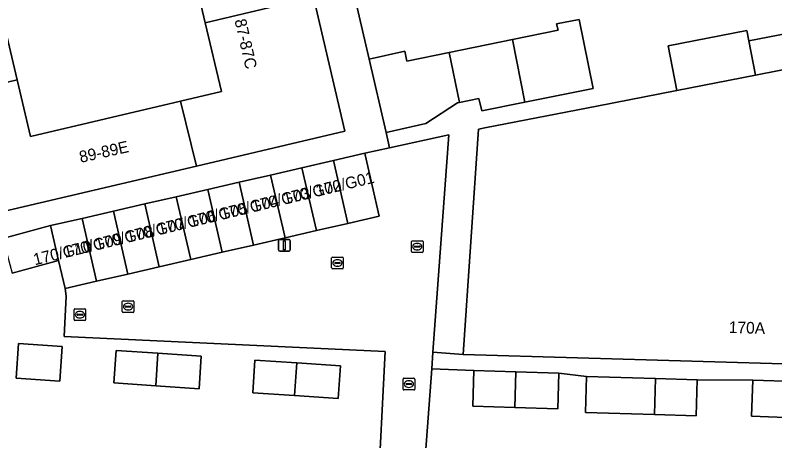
# Model space of a CAD drawing. Extents: x 159053 to 160042, y 380449 to 381423.
# Drawn here: x 159303.5 to 159368.8, y 381214.5 to 381251.2 of the extents above; entities that cross this region are included whole.
import ezdxf

# ---------------------------------------------------------------- set-up
doc = ezdxf.new("R2010")
doc.units = 0
for name, color, linetype in [('IMGEO_Erf', 7, 'Continuous'), ('IMGEO_Kolk', 7, 'Continuous'), ('IMGEO_Lichtmast', 7, 'Continuous'), ('IMGEO_Muur', 7, 'Continuous'), ('IMGEO_Pand', 7, 'Continuous'), ('IMGEO_Pand_nummerreeks', 7, 'Continuous'), ('IMGEO_Rijbaan_lokaal_open', 7, 'Continuous'), ('IMGEO_Rioolput', 7, 'Continuous'), ('IMGEO_Voetpad_open', 7, 'Continuous')]:
    doc.layers.add(name, color=color, linetype=linetype)

msp = doc.modelspace()

# ---------------------------------------------------------------- linework, layer by layer
at = {"layer": 'IMGEO_Erf'}
for points in [[(159317.704, 381243.763), (159321.22, 381244.59), (159319.836, 381250.492), (159316.137, 381266.263), (159313.719, 381265.781), (159307.925, 381264.149), (159299.807, 381261.863), (159303.648, 381245.607), (159304.801, 381240.729)], [(159303.764, 381222.916), (159307.529, 381222.662), (159307.327, 381219.671), (159303.562, 381219.925)], [(159315.767, 381222.079), (159319.49, 381221.828), (159319.3, 381219.022), (159315.578, 381219.273), (159311.97, 381219.517), (159312.16, 381222.322)], [(159324.108, 381221.48), (159327.698, 381221.238), (159331.456, 381220.984), (159331.267, 381218.177), (159327.508, 381218.43), (159323.919, 381218.672)]]:
    msp.add_lwpolyline(points, close=True, dxfattribs=at)
for points in [[(159302.42, 381231.94), (159306.53, 381233.056), (159309.233, 381233.678), (159311.936, 381234.3), (159314.638, 381234.923), (159317.341, 381235.545), (159320.044, 381236.167), (159322.747, 381236.789), (159325.45, 381237.411), (159328.152, 381238.034), (159330.855, 381238.656), (159333.558, 381239.278), (159335.696, 381239.745), (159335.393, 381241.057), (159333.927, 381247.389), (159331.639, 381257.276), (159328.274, 381256.478), (159329.145, 381252.739), (159331.839, 381241.179), (159319.072, 381238.181), (159296.805, 381232.95)], [(159331.639, 381257.276), (159333.927, 381247.389), (159336.99, 381248.068), (159337.17, 381247.196), (159340.827, 381247.946), (159346.277, 381249.064), (159350.193, 381249.867), (159350.061, 381250.424), (159351.986, 381250.788), (159353.208, 381244.85), (159347.329, 381243.674), (159343.64, 381242.936), (159343.356, 381244.003), (159341.708, 381243.644), (159341.546, 381243.608), (159338.809, 381241.836), (159335.393, 381241.057), (159335.696, 381239.745), (159340.789, 381240.858), (159339.422, 381222.167), (159342.009, 381221.978), (159343.33, 381241.356), (159344.026, 381241.492), (159353.523, 381243.347), (159360.41, 381244.692), (159359.659, 381248.537), (159366.409, 381249.856), (159366.586, 381248.951), (159372.684, 381250.141)], [(159278.092, 381200.211), (159333.735, 381196.433), (159333.982, 381196.416), (159335.297, 381222.211), (159307.687, 381223.515), (159307.881, 381226.982), (159307.775, 381227.649), (159307.223, 381230.047), (159303.229, 381228.962)], [(159370.488, 381216.525), (159366.828, 381216.653), (159366.937, 381219.762), (159362.148, 381219.785), (159362.056, 381216.695), (159358.471, 381216.802), (159352.532, 381216.978), (159352.624, 381220.068), (159350.254, 381220.37), (159350.162, 381217.295), (159346.462, 381217.405), (159342.846, 381217.512), (159342.932, 381220.587), (159339.319, 381220.746), (159338.476, 381209.221)]]:
    msp.add_lwpolyline(points, dxfattribs=at)
at = {"layer": 'IMGEO_Kolk'}
for p, q in [((159330.708, 381229.42), (159330.708, 381230.272)), ((159330.783, 381230.346), (159331.635, 381230.346)), ((159331.709, 381230.272), (159331.709, 381229.42)), ((159330.967, 381229.84), (159330.967, 381229.852)), ((159331.405, 381229.803), (159331.007, 381229.803)), ((159331.01, 381229.889), (159331.408, 381229.889)), ((159331.219, 381229.566), (159331.194, 381229.566)), ((159331.196, 381230.126), (159331.221, 381230.126)), ((159331.451, 381229.852), (159331.451, 381229.84)), ((159331.635, 381229.346), (159330.783, 381229.346)), ((159312.697, 381225.665), (159312.697, 381226.517)), ((159312.772, 381226.591), (159313.624, 381226.591)), ((159313.185, 381226.371), (159313.21, 381226.371)), ((159313.698, 381226.517), (159313.698, 381225.665)), ((159312.956, 381226.085), (159312.956, 381226.097)), ((159313.394, 381226.048), (159312.996, 381226.048)), ((159312.999, 381226.134), (159313.397, 381226.134)), ((159313.208, 381225.811), (159313.183, 381225.811)), ((159313.44, 381226.097), (159313.44, 381226.085)), ((159313.624, 381225.591), (159312.772, 381225.591)), ((159336.848, 381218.992), (159336.848, 381219.844)), ((159336.923, 381219.918), (159337.775, 381219.918)), ((159337.849, 381219.844), (159337.849, 381218.992)), ((159337.107, 381219.412), (159337.107, 381219.424)), ((159337.545, 381219.375), (159337.147, 381219.375)), ((159337.15, 381219.461), (159337.548, 381219.461)), ((159337.359, 381219.138), (159337.334, 381219.138)), ((159337.336, 381219.698), (159337.361, 381219.698)), ((159337.591, 381219.424), (159337.591, 381219.412)), ((159337.775, 381218.918), (159336.923, 381218.918))]:
    msp.add_line(p, q, dxfattribs=at)
for points in [[(159330.708, 381229.42), (159330.708, 381230.272)], [(159330.783, 381230.346), (159331.635, 381230.346)], [(159331.709, 381230.272), (159331.709, 381229.42)], [(159331.635, 381229.346), (159330.783, 381229.346)], [(159312.697, 381225.665), (159312.697, 381226.517)], [(159312.772, 381226.591), (159313.624, 381226.591)], [(159313.698, 381226.517), (159313.698, 381225.665)], [(159313.624, 381225.591), (159312.772, 381225.591)], [(159336.848, 381218.992), (159336.848, 381219.844)], [(159336.923, 381219.918), (159337.775, 381219.918)], [(159337.849, 381219.844), (159337.849, 381218.992)], [(159337.775, 381218.918), (159336.923, 381218.918)]]:
    msp.add_lwpolyline(points, dxfattribs=at)
for centre, radius, start, end in [((159330.785, 381230.27), 0.0765, 91.55205, 178.44795), ((159330.785, 381230.27), 0.0765, 91.55205, 178.44795), ((159331.633, 381230.27), 0.0765, 1.55205, 88.44795), ((159331.633, 381230.27), 0.0765, 1.55205, 88.44795), ((159331.007, 381229.849), 0.0403, 85.87752, 175.75265), ((159331.004, 381229.839), 0.0366, 178.93798, 274.71019), ((159331.408, 381229.846), 0.043, 264.86636, 352.45326), ((159331.412, 381229.851), 0.0386, 1.73085, 96.63898), ((159330.785, 381229.422), 0.0765, 181.55205, 268.44795), ((159330.785, 381229.422), 0.0765, 181.55205, 268.44795), ((159331.633, 381229.422), 0.0765, 271.55205, 358.44795), ((159331.633, 381229.422), 0.0765, 271.55205, 358.44795), ((159312.774, 381226.515), 0.0765, 91.55205, 178.44795), ((159312.774, 381226.515), 0.0765, 91.55205, 178.44795), ((159313.622, 381226.515), 0.0765, 1.55205, 88.44795), ((159313.622, 381226.515), 0.0765, 1.55205, 88.44795), ((159312.774, 381225.667), 0.0765, 181.55205, 268.44795), ((159312.774, 381225.667), 0.0765, 181.55205, 268.44795), ((159312.996, 381226.094), 0.0403, 85.87752, 175.75265), ((159312.993, 381226.084), 0.0366, 178.93798, 274.71019), ((159313.397, 381226.091), 0.043, 264.86636, 352.45326), ((159313.401, 381226.096), 0.0386, 1.73085, 96.63898), ((159313.622, 381225.667), 0.0765, 271.55205, 358.44795), ((159313.622, 381225.667), 0.0765, 271.55205, 358.44795), ((159336.925, 381219.842), 0.0765, 91.55205, 178.44795), ((159336.925, 381219.842), 0.0765, 91.55205, 178.44795), ((159337.773, 381219.842), 0.0765, 1.55205, 88.44795), ((159337.773, 381219.842), 0.0765, 1.55205, 88.44795), ((159337.147, 381219.421), 0.0403, 85.87752, 175.75265), ((159337.144, 381219.411), 0.0366, 178.93798, 274.71019), ((159337.548, 381219.418), 0.043, 264.86636, 352.45326), ((159337.552, 381219.423), 0.0386, 1.73085, 96.63898), ((159336.925, 381218.994), 0.0765, 181.55205, 268.44795), ((159336.925, 381218.994), 0.0765, 181.55205, 268.44795), ((159337.773, 381218.994), 0.0765, 271.55205, 358.44795), ((159337.773, 381218.994), 0.0765, 271.55205, 358.44795)]:
    msp.add_arc(centre, radius, start, end, dxfattribs=at)
for centre, major_axis, ratio, start_param, end_param in [((159331.195, 381229.846), (-0.387, 0.002), 0.722429, 4.712389, 7.853982), ((159331.22, 381229.846), (-0.39, 0.002), 0.717154, 1.570796, 4.712389), ((159313.184, 381226.091), (-0.387, 0.002), 0.722429, 4.712389, 7.853982), ((159313.209, 381226.091), (-0.39, 0.002), 0.717154, 1.570796, 4.712389), ((159337.335, 381219.418), (-0.387, 0.002), 0.722429, 4.712389, 7.853982), ((159337.36, 381219.418), (-0.39, 0.002), 0.717154, 1.570796, 4.712389)]:
    msp.add_ellipse(centre, major_axis=major_axis, ratio=ratio, start_param=start_param, end_param=end_param, dxfattribs=at)
at = {"layer": 'IMGEO_Lichtmast'}
for p, q in [((159326.148, 381230.961), (159326.148, 381231.761)), ((159326.148, 381231.761), (159326.148, 381230.961)), ((159326.248, 381231.861), (159327.038, 381231.861)), ((159327.038, 381231.861), (159326.248, 381231.861)), ((159327.138, 381231.761), (159327.138, 381230.961)), ((159327.138, 381230.961), (159327.138, 381231.761)), ((159327.038, 381230.861), (159326.248, 381230.861)), ((159326.248, 381230.861), (159327.038, 381230.861))]:
    msp.add_line(p, q, dxfattribs=at)
msp.add_lwpolyline([(159326.568, 381231.736), (159326.718, 381231.736), (159326.718, 381230.986), (159326.568, 381230.986), (159326.568, 381231.736)], dxfattribs=at)
for centre, start, end in [((159326.248, 381231.761), 90, 180), ((159326.248, 381231.761), 90, 180), ((159327.038, 381231.761), 0, 90), ((159327.038, 381231.761), 360, 90), ((159326.248, 381230.961), 180, 270), ((159326.248, 381230.961), 180, 270), ((159327.038, 381230.961), 270, 0), ((159327.038, 381230.961), 270, 0)]:
    msp.add_arc(centre, 0.1, start, end, dxfattribs=at)
at = {"layer": 'IMGEO_Muur'}
for points in [[(159333.927, 381247.389), (159331.639, 381257.276)], [(159335.696, 381239.745), (159335.393, 381241.057)]]:
    msp.add_lwpolyline(points, dxfattribs=at)
at = {"layer": 'IMGEO_Pand'}
for points in [[(159329.145, 381252.739), (159328.274, 381256.478), (159331.639, 381257.276), (159329.274, 381268.861), (159316.137, 381266.263), (159319.836, 381250.492)], [(159299.807, 381261.863), (159286.502, 381258.141), (159286.529, 381258.045), (159286.201, 381257.953), (159288.461, 381250.257), (159288.726, 381250.332), (159289.352, 381248.183), (159289.581, 381247.396), (159293.212, 381248.249), (159294.359, 381243.365), (159303.648, 381245.607)], [(159317.704, 381243.763), (159319.072, 381238.181), (159331.839, 381241.179), (159329.145, 381252.739), (159319.836, 381250.492), (159321.22, 381244.59)], [(159347.329, 381243.674), (159353.208, 381244.85), (159351.986, 381250.788), (159350.061, 381250.424), (159350.193, 381249.867), (159346.277, 381249.064)], [(159388.306, 381241.899), (159388.493, 381248.223), (159388.551, 381250), (159388.557, 381250.19), (159387.584, 381250), (159385.535, 381249.6), (159378.574, 381248.24), (159373.269, 381247.204), (159367.16, 381246.011), (159360.41, 381244.692), (159353.523, 381243.347), (159344.026, 381241.492), (159343.33, 381241.356), (159342.009, 381221.978), (159391.193, 381220.523), (159391.636, 381235.472), (159388.119, 381235.575)], [(159366.586, 381248.951), (159366.409, 381249.856), (159359.659, 381248.537), (159360.41, 381244.692), (159367.16, 381246.011)], [(159372.684, 381250.141), (159366.586, 381248.951), (159367.16, 381246.011), (159373.269, 381247.204)], [(159347.329, 381243.674), (159346.277, 381249.064), (159340.827, 381247.946), (159341.708, 381243.644), (159343.356, 381244.003), (159343.64, 381242.936)], [(159341.708, 381243.644), (159340.827, 381247.946), (159337.17, 381247.196), (159336.99, 381248.068), (159333.927, 381247.389), (159335.393, 381241.057), (159338.809, 381241.836), (159341.546, 381243.608)], [(159303.648, 381245.607), (159294.359, 381243.365), (159296.805, 381232.95), (159319.072, 381238.181), (159317.704, 381243.763), (159304.801, 381240.729)], [(159332.1, 381233.248), (159334.803, 381233.87), (159333.591, 381239.134), (159333.558, 381239.278), (159330.855, 381238.656)], [(159328.152, 381238.034), (159325.45, 381237.411), (159326.694, 381232.004), (159329.397, 381232.626)], [(159328.152, 381238.034), (159329.397, 381232.626), (159332.1, 381233.248), (159330.855, 381238.656)], [(159322.747, 381236.789), (159323.992, 381231.382), (159326.694, 381232.004), (159325.45, 381237.411)], [(159320.044, 381236.167), (159321.289, 381230.759), (159323.992, 381231.382), (159322.747, 381236.789)], [(159320.044, 381236.167), (159317.341, 381235.545), (159318.586, 381230.137), (159321.289, 381230.759)], [(159315.883, 381229.515), (159318.586, 381230.137), (159317.341, 381235.545), (159314.638, 381234.923)], [(159315.883, 381229.515), (159314.638, 381234.923), (159311.936, 381234.3), (159313.18, 381228.893)], [(159313.18, 381228.893), (159311.936, 381234.3), (159309.233, 381233.678), (159310.478, 381228.271)], [(159309.233, 381233.678), (159306.53, 381233.056), (159307.223, 381230.047), (159307.775, 381227.649), (159310.478, 381228.271)], [(159306.53, 381233.056), (159302.42, 381231.94), (159303.229, 381228.962), (159307.223, 381230.047)], [(159307.327, 381219.671), (159307.529, 381222.662), (159303.764, 381222.916), (159303.562, 381219.925)], [(159315.578, 381219.273), (159315.767, 381222.079), (159312.16, 381222.322), (159311.97, 381219.517)], [(159315.578, 381219.273), (159319.3, 381219.022), (159319.49, 381221.828), (159315.767, 381222.079)], [(159327.508, 381218.43), (159327.698, 381221.238), (159324.108, 381221.48), (159323.919, 381218.672)], [(159327.508, 381218.43), (159331.267, 381218.177), (159331.456, 381220.984), (159327.698, 381221.238)], [(159346.554, 381220.48), (159342.932, 381220.587), (159342.846, 381217.512), (159346.462, 381217.405)], [(159350.254, 381220.37), (159346.554, 381220.48), (159346.462, 381217.405), (159350.162, 381217.295)], [(159358.553, 381219.892), (159352.624, 381220.068), (159352.532, 381216.978), (159358.471, 381216.802)], [(159362.148, 381219.785), (159358.553, 381219.892), (159358.471, 381216.802), (159362.056, 381216.695)], [(159370.571, 381219.635), (159366.937, 381219.762), (159366.828, 381216.653), (159370.488, 381216.525)]]:
    msp.add_lwpolyline(points, close=True, dxfattribs=at)
at = {"layer": 'IMGEO_Rijbaan_lokaal_open'}
msp.add_lwpolyline([(159340.789, 381240.858), (159335.696, 381239.745), (159333.558, 381239.278), (159333.591, 381239.134), (159334.803, 381233.87), (159332.1, 381233.248), (159329.397, 381232.626), (159326.694, 381232.004), (159323.992, 381231.382), (159321.289, 381230.759), (159318.586, 381230.137), (159315.883, 381229.515), (159313.18, 381228.893), (159310.478, 381228.271), (159307.775, 381227.649), (159307.881, 381226.982), (159307.687, 381223.515), (159335.297, 381222.211), (159333.982, 381196.416), (159337.521, 381196.176), (159338.476, 381209.221), (159339.319, 381220.746), (159339.422, 381222.167)], close=True, dxfattribs=at)
at = {"layer": 'IMGEO_Rioolput'}
for p, q in [((159337.569, 381230.825), (159337.569, 381231.677)), ((159337.644, 381231.751), (159338.496, 381231.751)), ((159338.057, 381231.531), (159338.082, 381231.531)), ((159338.57, 381231.677), (159338.57, 381230.825)), ((159337.828, 381231.245), (159337.828, 381231.257)), ((159338.266, 381231.208), (159337.868, 381231.208)), ((159337.871, 381231.294), (159338.269, 381231.294)), ((159338.08, 381230.971), (159338.055, 381230.971)), ((159338.312, 381231.257), (159338.312, 381231.245)), ((159338.496, 381230.751), (159337.644, 381230.751)), ((159308.545, 381224.964), (159308.545, 381225.816)), ((159308.62, 381225.89), (159309.472, 381225.89)), ((159309.033, 381225.67), (159309.058, 381225.67)), ((159309.546, 381225.816), (159309.546, 381224.964)), ((159308.804, 381225.384), (159308.804, 381225.396)), ((159309.242, 381225.347), (159308.844, 381225.347)), ((159308.847, 381225.433), (159309.245, 381225.433)), ((159309.056, 381225.11), (159309.031, 381225.11)), ((159309.288, 381225.396), (159309.288, 381225.384)), ((159309.472, 381224.89), (159308.62, 381224.89))]:
    msp.add_line(p, q, dxfattribs=at)
for points in [[(159337.569, 381230.825), (159337.569, 381231.677)], [(159337.644, 381231.751), (159338.496, 381231.751)], [(159338.57, 381231.677), (159338.57, 381230.825)], [(159338.496, 381230.751), (159337.644, 381230.751)], [(159308.545, 381224.964), (159308.545, 381225.816)], [(159308.62, 381225.89), (159309.472, 381225.89)], [(159309.546, 381225.816), (159309.546, 381224.964)], [(159309.472, 381224.89), (159308.62, 381224.89)]]:
    msp.add_lwpolyline(points, dxfattribs=at)
for centre, radius, start, end in [((159337.646, 381231.675), 0.0765, 91.55205, 178.44795), ((159337.646, 381231.675), 0.0765, 91.55205, 178.44795), ((159338.494, 381231.675), 0.0765, 1.55205, 88.44795), ((159338.494, 381231.675), 0.0765, 1.55205, 88.44795), ((159337.646, 381230.827), 0.0765, 181.55205, 268.44795), ((159337.646, 381230.827), 0.0765, 181.55205, 268.44795), ((159337.868, 381231.254), 0.0403, 85.87752, 175.75265), ((159337.865, 381231.244), 0.0366, 178.93798, 274.71019), ((159338.269, 381231.251), 0.043, 264.86636, 352.45326), ((159338.273, 381231.256), 0.0386, 1.73085, 96.63898), ((159338.494, 381230.827), 0.0765, 271.55205, 358.44795), ((159338.494, 381230.827), 0.0765, 271.55205, 358.44795), ((159308.622, 381225.814), 0.0765, 91.55205, 178.44795), ((159308.622, 381225.814), 0.0765, 91.55205, 178.44795), ((159309.47, 381225.814), 0.0765, 1.55205, 88.44795), ((159309.47, 381225.814), 0.0765, 1.55205, 88.44795), ((159308.622, 381224.966), 0.0765, 181.55205, 268.44795), ((159308.622, 381224.966), 0.0765, 181.55205, 268.44795), ((159308.844, 381225.393), 0.0403, 85.87752, 175.75265), ((159308.841, 381225.383), 0.0366, 178.93798, 274.71019), ((159309.245, 381225.39), 0.043, 264.86636, 352.45326), ((159309.249, 381225.395), 0.0386, 1.73085, 96.63898), ((159309.47, 381224.966), 0.0765, 271.55205, 358.44795), ((159309.47, 381224.966), 0.0765, 271.55205, 358.44795)]:
    msp.add_arc(centre, radius, start, end, dxfattribs=at)
for centre, major_axis, ratio, start_param, end_param in [((159338.056, 381231.251), (-0.387, 0.002), 0.722429, 4.712389, 7.853982), ((159338.081, 381231.251), (-0.39, 0.002), 0.717154, 1.570796, 4.712389), ((159309.032, 381225.39), (-0.387, 0.002), 0.722429, 4.712389, 7.853982), ((159309.057, 381225.39), (-0.39, 0.002), 0.717154, 1.570796, 4.712389)]:
    msp.add_ellipse(centre, major_axis=major_axis, ratio=ratio, start_param=start_param, end_param=end_param, dxfattribs=at)
at = {"layer": 'IMGEO_Voetpad_open'}
msp.add_lwpolyline([(159392.519, 381220.449), (159391.193, 381220.523), (159342.009, 381221.978), (159339.422, 381222.167), (159339.319, 381220.746), (159342.932, 381220.587), (159346.554, 381220.48), (159350.254, 381220.37), (159352.624, 381220.068), (159358.553, 381219.892), (159362.148, 381219.785), (159366.937, 381219.762), (159370.571, 381219.635), (159376.578, 381219.425), (159382.581, 381219.215), (159386.216, 381219.088), (159390.955, 381218.998), (159394.6, 381218.912), (159398.375, 381218.822), (159402.707, 381218.605), (159406.613, 381218.489), (159412.543, 381218.314), (159412.586, 381219.855), (159407.589, 381220.003)], close=True, dxfattribs=at)

# ---------------------------------------------------------------- texts
at = {"layer": 'IMGEO_Pand_nummerreeks'}
for s, rotation, p in [('87-87C', 282.99063, (159322.343, 381250.725)), ('89-89E', 12.60403, (159309.116, 381238.455)), ('170/G01', 13.67131, (159329.473, 381235.549)), ('170/G02', 13.67131, (159326.662, 381234.865)), ('170/G03', 13.67131, (159323.97, 381234.21)), ('170/G04', 13.67131, (159321.272, 381233.554)), ('170/G05', 13.67131, (159318.575, 381232.898)), ('170/G06', 13.67131, (159315.877, 381232.241)), ('170/G07', 13.67131, (159313.179, 381231.585)), ('170/G08', 13.67131, (159310.484, 381230.93)), ('170/G09', 13.67131, (159307.78, 381230.272)), ('170/G10', 13.67077, (159305.176, 381229.638)), ('170A', 358.30404, (159364.86, 381223.823))]:
    msp.add_text(s, height=1, rotation=rotation, dxfattribs=at).set_placement(p)

doc.saveas('drawing.dxf')
